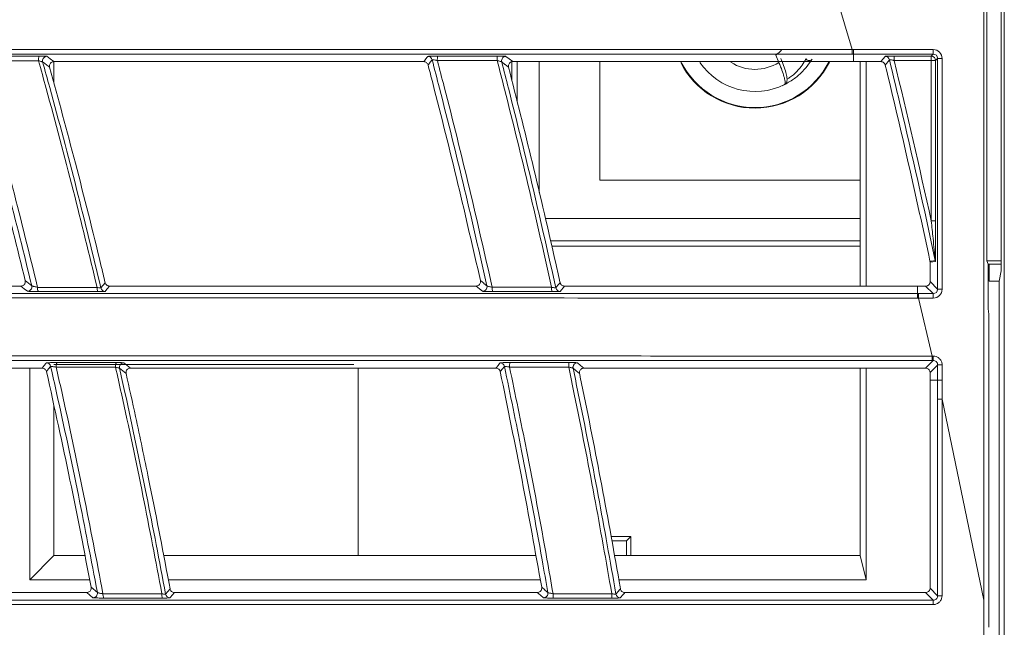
# Model space of a CAD drawing. Header units: millimetres. Extents: x 0 to 1118, y 0 to 864.
# Tile 419 of 512: x 589.93 to 601.04, y 432.57 to 439.42. Entities that reach past the tile are written whole.
import ezdxf

# ---------------------------------------------------------------- set-up
doc = ezdxf.new("R2010")
doc.units = ezdxf.units.MM

msp = doc.modelspace()

# ---------------------------------------------------------------- linework, layer by layer
at = {"color": 7, "linetype": 'Continuous', "lineweight": 15}
for p, q in [((601.0356, 431.5782), (601.0356, 445.9381)), ((600.8039, 445.71), (600.8039, 432.8719)), ((601.0016, 441.7333), (601.0016, 436.5833)), ((600.8388, 441.6192), (600.8388, 436.6978)), ((598.5271, 438.9489), (598.5146, 438.9791)), ((590.3165, 438.9429), (594.4881, 438.9428)), ((590.317, 438.6984), (590.317, 438.9429)), ((595.4799, 438.9407), (595.4799, 438.7356)), ((596.4732, 438.9428), (596.4732, 437.6061)), ((599.3585, 438.9427), (599.3331, 438.9427)), ((599.3585, 438.9427), (599.6443, 438.9427)), ((599.4107, 438.9427), (599.4107, 436.4134)), ((599.4763, 436.4134), (599.4763, 438.9427)), ((596.4732, 437.6061), (599.4107, 437.6061)), ((595.9321, 436.8625), (599.4107, 436.8625)), ((600.1984, 436.6833), (600.1973, 436.6937)), ((600.1984, 436.6833), (600.1984, 436.4634)), ((600.8388, 436.6978), (600.8519, 436.6585)), ((601.0016, 436.6978), (600.8388, 436.6978)), ((600.8519, 436.6585), (600.8519, 436.1585)), ((601.0016, 436.6585), (600.8519, 436.6585)), ((600.8651, 436.6585), (600.8651, 436.4696)), ((601.0016, 436.5833), (600.9789, 436.4696)), ((600.9789, 436.4696), (600.8651, 436.4696)), ((600.9789, 436.4696), (600.9789, 404.347)), ((589.9447, 436.4135), (585.7909, 436.4136)), ((595.0787, 436.4135), (590.9434, 436.4135)), ((600.0335, 436.4134), (600.0549, 436.4134)), ((600.1484, 436.4134), (600.0549, 436.4134)), ((600.0549, 436.3278), (600.0667, 436.3278)), ((600.8519, 436.1585), (600.8606, 436.0971)), ((600.8606, 436.0971), (600.8606, 432.5677)), ((593.6982, 435.5293), (590.317, 435.5293)), ((586.0472, 435.489), (590.1846, 435.4889)), ((590.044, 435.4889), (590.044, 433.1041)), ((591.1801, 435.4889), (595.3014, 435.4889)), ((593.7482, 435.4793), (593.7482, 433.3771)), ((599.4107, 435.4888), (599.4107, 433.3771)), ((599.4763, 433.1041), (599.4763, 435.4888)), ((600.1984, 435.3512), (600.1984, 435.4388)), ((590.317, 433.3771), (590.317, 435.0639)), ((596.5991, 433.5926), (596.8245, 433.5926)), ((596.6085, 433.5413), (596.7732, 433.5413)), ((596.7732, 433.5413), (596.8245, 433.5926)), ((596.7732, 433.3771), (596.7732, 433.5413)), ((596.8245, 433.3771), (596.8245, 433.5926)), ((590.317, 433.3771), (590.044, 433.1041)), ((590.6661, 433.3771), (590.317, 433.3771)), ((595.7522, 433.3771), (591.5537, 433.3771)), ((599.4107, 433.3771), (596.6383, 433.3771)), ((599.4107, 433.3771), (599.4763, 433.1041)), ((590.044, 433.1041), (590.72, 433.1041)), ((591.6071, 433.1041), (595.8023, 433.1041)), ((596.688, 433.1041), (599.4763, 433.1041)), ((590.6878, 432.9596), (586.5833, 432.9596)), ((595.7689, 432.9595), (591.6757, 432.9595)), ((600.1485, 432.9594), (596.7552, 432.9595))]:
    msp.add_line(p, q, dxfattribs=at)
at = {"color": 9, "linetype": 'Continuous', "lineweight": 0}
for p, q in [((599.3194, 439.0783), (599.1262, 439.7318)), ((598.4925, 438.9345), (598.4584, 439.0169)), ((599.3331, 439.0284), (599.3193, 439.0284)), ((599.3194, 439.0783), (599.3331, 439.0783)), ((599.3331, 439.0783), (600.2341, 439.0783)), ((599.3331, 439.0783), (599.3331, 439.0284)), ((599.3331, 439.0284), (599.3331, 438.9427)), ((600.2341, 439.0284), (599.3331, 439.0284)), ((599.7931, 439.0055), (600.2113, 439.0055)), ((599.7931, 438.9556), (599.7931, 439.0055)), ((600.2113, 439.0055), (600.2341, 439.0284)), ((600.2113, 439.0055), (600.2113, 438.9556)), ((600.2341, 439.0783), (600.2341, 439.0284)), ((600.284, 438.9784), (600.2612, 438.9556)), ((600.284, 436.3777), (600.284, 438.9784)), ((600.334, 438.9784), (600.284, 438.9784)), ((600.334, 438.9784), (600.334, 436.3777)), ((595.4801, 438.9407), (595.4801, 438.7349)), ((595.5413, 438.49), (595.5413, 438.9428)), ((595.7909, 438.9428), (595.7909, 437.4677)), ((599.6929, 438.9046), (599.7396, 438.964)), ((600.2113, 438.9556), (599.7931, 438.9556)), ((600.2113, 437.1476), (600.2113, 438.9556)), ((600.2612, 438.9556), (600.2113, 438.9556)), ((600.2612, 438.9556), (600.2612, 437.1476)), ((595.8595, 437.1735), (599.4107, 437.1735)), ((600.2612, 437.1476), (600.2113, 437.1476)), ((599.4107, 436.9238), (595.9178, 436.9238)), ((595.932, 436.8627), (599.4107, 436.8627)), ((590.8478, 436.3923), (590.895, 436.4516)), ((600.1984, 436.4634), (600.284, 436.3777)), ((596.0264, 436.3538), (596.0744, 436.4135)), ((600.0549, 436.3278), (600.0549, 436.4134)), ((600.0667, 436.3278), (600.2341, 436.3278)), ((600.2341, 436.3278), (600.1484, 436.4134)), ((600.2341, 436.2778), (600.2341, 436.3278)), ((600.334, 436.3777), (600.284, 436.3777)), ((600.2226, 435.6244), (600.0667, 436.2778)), ((600.2341, 436.2778), (600.0667, 436.2778)), ((600.2226, 435.6244), (600.2341, 435.6244)), ((600.2341, 435.5744), (600.2226, 435.5744)), ((600.2341, 435.6244), (600.2341, 435.5744)), ((600.284, 435.3512), (600.284, 435.5244)), ((600.334, 435.5244), (600.284, 435.5244)), ((600.334, 435.5244), (600.334, 435.3512)), ((600.284, 435.3512), (600.1984, 435.3512)), ((600.334, 435.3512), (600.284, 435.3512)), ((600.334, 435.3512), (600.334, 435.1383)), ((600.8038, 432.8719), (600.334, 435.1385)), ((590.8069, 432.9605), (590.7368, 433.0192))]:
    msp.add_line(p, q, dxfattribs=at)
at = {"color": 9, "linetype": 'Continuous', "lineweight": 0, "flags": 128}
for points in [[(590.2376, 439.0025), (590.2758, 438.9737), (590.3165, 438.9429)], [(594.4881, 438.9428), (594.4956, 438.9525), (594.5115, 438.9732), (594.5274, 438.9938), (594.5334, 439.0017)], [(595.4151, 439.0024), (595.4524, 438.9736), (595.4923, 438.9428)], [(599.6443, 438.9427), (599.6684, 438.9733), (599.691, 439.0022)], [(590.1898, 438.9391), (590.188, 438.9504), (590.1886, 438.9602)], [(594.582, 438.9644), (594.5593, 438.9349), (594.5441, 438.9152), (594.5366, 438.9053)], [(595.3668, 438.9399), (595.3653, 438.9512), (595.3654, 438.9566)], [(595.4438, 438.8806), (595.4053, 438.9103), (595.4042, 438.9111), (595.3668, 438.9399)], [(600.1973, 436.6937), (600.2008, 436.6941), (600.2148, 436.6955), (600.2568, 436.7)], [(600.2578, 436.6896), (600.229, 436.6865), (600.1984, 436.6833)], [(589.9931, 436.4757), (590.0301, 436.4464), (590.0315, 436.4452), (590.0671, 436.417)], [(595.1273, 436.4746), (595.1641, 436.445), (595.1654, 436.444), (595.2009, 436.4155)], [(595.9778, 436.393), (596.0017, 436.4227), (596.0176, 436.4424), (596.0257, 436.4525)], [(590.0181, 436.3553), (589.9826, 436.3835), (589.9447, 436.4135)], [(590.9434, 436.4135), (590.9191, 436.3829), (590.9027, 436.3623), (590.8961, 436.3539)], [(595.152, 436.3546), (595.1165, 436.3831), (595.0787, 436.4135)], [(590.1846, 435.4889), (590.2084, 435.5189), (590.2248, 435.5397), (590.2307, 435.5471)], [(591.1052, 435.5485), (591.1414, 435.5197), (591.1801, 435.4889)], [(595.3014, 435.4889), (595.3082, 435.4973), (595.3259, 435.5192), (595.3437, 435.5411), (595.349, 435.5477)], [(596.2207, 435.5485), (596.2563, 435.5196), (596.2942, 435.4888)], [(600.1485, 435.4888), (600.1519, 435.4923), (600.1659, 435.5062), (600.2217, 435.562), (600.2341, 435.5744)], [(590.2798, 435.5082), (590.2566, 435.4789), (590.2334, 435.4497)], [(591.0568, 435.4876), (591.0556, 435.4987), (591.0565, 435.5081)], [(591.1311, 435.4285), (591.094, 435.458), (591.093, 435.4588), (591.0568, 435.4876)], [(595.3981, 435.5081), (595.3742, 435.4785), (595.3573, 435.4576), (595.3504, 435.449)], [(596.172, 435.4883), (596.1709, 435.4993), (596.1713, 435.5041)], [(596.2452, 435.4289), (596.2086, 435.4586), (596.2076, 435.4595), (596.172, 435.4883)], [(600.284, 435.5244), (600.2805, 435.5209), (600.2666, 435.507), (600.2108, 435.4512), (600.1984, 435.4388)], [(600.284, 435.1387), (600.284, 435.2387), (600.284, 435.3512)], [(591.577, 432.9408), (591.6018, 432.9705), (591.6267, 433.0001)], [(595.818, 433.0183), (595.853, 432.9887), (595.8543, 432.9877), (595.8881, 432.9591)], [(596.6557, 432.9414), (596.6809, 432.9711), (596.6974, 432.9907), (596.706, 433.0008)], [(600.1985, 433.0094), (600.2412, 432.9666), (600.2426, 432.9653), (600.284, 432.9238)], [(590.7575, 432.9014), (590.7238, 432.9295), (590.6878, 432.9596)], [(591.6757, 432.9595), (591.65, 432.9289), (591.6329, 432.9084), (591.6258, 432.8999)], [(595.8386, 432.9006), (595.8049, 432.9291), (595.7689, 432.9595)], [(596.7552, 432.9595), (596.7465, 432.9492), (596.7293, 432.9288), (596.712, 432.9084), (596.7048, 432.8999)], [(600.2341, 432.8738), (600.1926, 432.9154), (600.1485, 432.9594)]]:
    msp.add_lwpolyline(points, dxfattribs=at)
at = {"color": 9, "linetype": 'Continuous', "lineweight": 0}
for centre, radius, start, end in [((590.2326, 438.9654), 0.0899, 153.67737, 188.17432), ((594.5336, 438.9517), 0.05, 14.72484, 90.14605), ((594.7868, 438.9665), 0.1457, 164.46442, 184.89693), ((595.4806, 438.9666), 0.1649, 166.36789, 184.30819), ((598.2232, 439.3558), 0.4125, 304.75443, 316.69801), ((598.8354, 438.9913), 0.0375, 203.24137, 327.98288), ((599.691, 438.9521), 0.05, 13.77678, 89.9379), ((600.2112, 438.9555), 0.05, 0.08716, 89.91284), ((598.2232, 439.3558), 0.5, 237.21093, 302.585), ((523.7232, 420.4083), 78.2983, 12.344464, 13.702432), ((600.2084, 436.6896), 0.0494, 359.93517, 12.08498), ((590.0184, 436.4054), 0.05, 269.72217, 13.44942), ((595.152, 436.4046), 0.0501, 269.90398, 12.4982), ((590.2076, 436.3883), 0.0755, 172.0521, 209.40744), ((590.8829, 436.3882), 0.0794, 172.37849, 207.87225), ((595.3936, 436.3882), 0.1331, 175.15017, 196.33527), ((596.0812, 436.3883), 0.1518, 175.71892, 194.30655), ((568.7902, 436.2935), 31.2647, 359.9713, 0.06287), ((590.231, 435.4971), 0.05, 12.83288, 90.32705), ((590.4263, 435.5115), 0.0843, 151.83767, 188.55406), ((591.0995, 435.5116), 0.088, 153.21919, 188.17249), ((595.3491, 435.4977), 0.05, 11.95706, 90.14788), ((595.5966, 435.5126), 0.141, 163.99458, 185.01557), ((596.2816, 435.5128), 0.159, 165.9015, 184.43573), ((590.7577, 432.9514), 0.05, 269.70228, 10.49218), ((590.9456, 432.9346), 0.0759, 171.94086, 209.524), ((591.6134, 432.9346), 0.0795, 172.24525, 208.05571), ((595.8387, 432.9507), 0.05, 269.88729, 9.75789), ((596.0773, 432.9344), 0.1314, 175.04693, 196.63477), ((596.7575, 432.9345), 0.149, 175.60871, 194.64601), ((599.2814, 432.8358), 0.9534, 359.29028, 2.28579), ((600.3224, 426.5704), 6.3536, 89.89039, 90.34613)]:
    msp.add_arc(centre, radius, start, end, dxfattribs=at)
at = {"color": 7, "linetype": 'Continuous', "lineweight": 15}
for centre, radius, start, end in [((590.238, 438.9524), 0.0501, 90.47345, 171.01715), ((595.4153, 438.9524), 0.05, 90.28565, 175.18242), ((598.2232, 439.3558), 0.9375, 206.69001, 333.50523), ((598.2232, 439.3558), 0.9309, 206.89799, 333.28858), ((598.2232, 439.3558), 0.75, 214.19369, 296.53092), ((523.7232, 420.4083), 78.1889, 12.021733, 13.68353), ((523.7232, 420.4083), 78.2483, 12.017147, 13.717745), ((590.8964, 436.4039), 0.05, 193.45643, 269.57575), ((596.0266, 436.4039), 0.05, 192.54637, 269.76197), ((591.1056, 435.4985), 0.05, 90.46775, 168.95563), ((596.221, 435.4984), 0.0501, 90.28892, 173.5218), ((591.6262, 432.95), 0.05, 190.53898, 269.56404), ((596.705, 432.9499), 0.05, 189.81156, 269.75715)]:
    msp.add_arc(centre, radius, start, end, dxfattribs=at)
at = {"color": 9, "linetype": 'Continuous', "lineweight": 0}
for centre, major_axis, ratio, start_param, end_param in [((600.2339, 438.9783), (-0.0708, -0.0708), 0.9987828, 2.3568035, 3.9263818), ((600.2339, 438.9783), (0.0355, 0.0355), 0.9963586, 5.4983961, 7.0679745), ((600.2339, 436.3779), (-0.0708, 0.0708), 0.9987828, 2.3568035, 3.9263818), ((600.2339, 436.3779), (0.0355, -0.0355), 0.9963586, 5.4983961, 7.0679745)]:
    msp.add_ellipse(centre, major_axis=major_axis, ratio=ratio, start_param=start_param, end_param=end_param, dxfattribs=at)
at = {"color": 7, "linetype": 'Continuous', "lineweight": 15}
msp.add_ellipse((600.1484, 436.4634), major_axis=(-0.0354, 0.0354), ratio=0.9987828, start_param=2.3568035, end_param=3.9263818, dxfattribs=at)
for points, knots in [([(578.1198, 439.0837), (579.6632, 439.0833), (582.7496, 439.0826), (586.9544, 439.0817), (590.6677, 439.0808), (593.872, 439.0799), (596.7609, 439.0793), (598.5792, 439.0783), (599.3193, 439.0783), (599.3193, 439.0783)], [0, 0, 0, 0, 0.2250351, 0.4500412, 0.5992357, 0.7485094, 0.8976285, 0.9999993, 1, 1, 1, 1]), ([(599.3193, 439.0284), (598.5783, 439.0283), (597.0306, 439.0283), (594.6823, 439.0283), (592.2733, 439.0283), (589.874, 439.0282), (586.6828, 439.0282), (582.7816, 439.0281), (579.5626, 439.028), (578.104, 439.028), (578.1039, 439.028)], [0, 0, 0, 0, 0.1024061, 0.2139044, 0.3254122, 0.4377224, 0.5500376, 0.7745903, 0.9999992, 1, 1, 1, 1]), ([(598.8672, 438.9714), (598.8651, 438.9679), (598.8559, 438.9525), (598.8201, 438.8976), (598.7459, 438.814), (598.6489, 438.7324), (598.569, 438.6915), (598.5288, 438.6709)], [0, 0, 0, 0, 0.074402, 0.3291797, 0.561807, 0.7797055, 1, 1, 1, 1]), ([(598.5843, 438.7457), (598.5942, 438.7511), (598.6381, 438.7752), (598.6993, 438.8338), (598.7624, 438.9091), (598.7916, 438.9592), (598.7992, 438.9733), (598.8009, 438.9765)], [0, 0, 0, 0, 0.0740188, 0.3281862, 0.6040977, 0.9101806, 1, 1, 1, 1]), ([(589.3561, 438.9062), (589.3745, 438.8409), (589.4997, 438.3948), (589.7182, 437.5862), (589.9031, 436.839), (589.9931, 436.4757)], [0, 0, 0, 0, 0.0809975, 0.5532288, 1, 1, 1, 1]), ([(590.3165, 438.9429), (590.3108, 438.9423), (590.2992, 438.9412), (590.2839, 438.9322), (590.2724, 438.919), (590.2663, 438.9029), (590.2659, 438.8894), (590.2677, 438.882), (590.2682, 438.88)], [0, 0, 0, 0, 0.1903273, 0.38073, 0.5693568, 0.7536836, 0.9336527, 1, 1, 1, 1]), ([(590.2682, 438.88), (590.3664, 438.5196), (590.5685, 437.7778), (590.7714, 436.9667), (590.8793, 436.517), (590.895, 436.4516)], [0, 0, 0, 0, 0.44678574, 0.91961334, 1, 1, 1, 1]), ([(594.5366, 438.9053), (594.5346, 438.9107), (594.5307, 438.9213), (594.5186, 438.9335), (594.504, 438.9414), (594.4932, 438.9424), (594.4881, 438.9428)], [0, 0, 0, 0, 0.2553644, 0.5106604, 0.7664787, 1, 1, 1, 1]), ([(594.5366, 438.9053), (594.554, 438.8384), (594.6703, 438.3914), (594.8729, 437.5825), (595.044, 436.8371), (595.1273, 436.4746)], [0, 0, 0, 0, 0.08290549, 0.55398399, 1, 1, 1, 1]), ([(595.4923, 438.9428), (595.4866, 438.9423), (595.4752, 438.9411), (595.4601, 438.9324), (595.4488, 438.9196), (595.4424, 438.9037), (595.4417, 438.8901), (595.4433, 438.8826), (595.4438, 438.8806)], [0, 0, 0, 0, 0.1874596, 0.3749227, 0.5615034, 0.7466, 0.9303561, 1, 1, 1, 1]), ([(595.4438, 438.8806), (595.5347, 438.5212), (595.7217, 437.7816), (595.9101, 436.9708), (596.0106, 436.5203), (596.0257, 436.4525)], [0, 0, 0, 0, 0.4454127, 0.9165683, 1, 1, 1, 1]), ([(595.4923, 438.9428), (596.1057, 438.9428), (597.3842, 438.9428), (598.6663, 438.9427), (599.3331, 438.9427)], [0, 0, 0, 0, 0.4798612, 1, 1, 1, 1]), ([(598.5582, 438.6855), (598.5591, 438.6857), (598.5668, 438.6877), (598.5764, 438.7001), (598.584, 438.7169), (598.587, 438.7437), (598.5816, 438.7856), (598.5616, 438.858), (598.5395, 438.9213), (598.5245, 438.9544), (598.522, 438.96)], [0, 0, 0, 0, 0.0099136, 0.0814779, 0.1503028, 0.2497524, 0.4790632, 0.71031, 0.9510759, 1, 1, 1, 1]), ([(599.6929, 438.9046), (599.691, 438.9099), (599.6873, 438.9206), (599.6754, 438.933), (599.6606, 438.9412), (599.6497, 438.9422), (599.6443, 438.9427)], [0, 0, 0, 0, 0.2532784, 0.5065063, 0.7596673, 1, 1, 1, 1]), ([(600.2612, 437.1476), (600.2612, 437.0808), (600.2611, 436.9694), (600.2604, 436.8412), (600.2597, 436.7661), (600.2593, 436.7298), (600.2588, 436.707), (600.2585, 436.6964), (600.2581, 436.6905), (600.2579, 436.6899), (600.2578, 436.6896)], [0, 0, 0, 0, 0.4146219, 0.6922222, 0.8018641, 0.8961472, 0.931196, 0.966473, 0.9837044, 1, 1, 1, 1]), ([(589.9447, 436.4135), (589.9504, 436.4141), (589.9617, 436.4153), (589.9767, 436.4241), (589.988, 436.4371), (589.9943, 436.4533), (589.9949, 436.4667), (589.9934, 436.474), (589.9931, 436.4757)], [0, 0, 0, 0, 0.1888687, 0.3776493, 0.5671763, 0.7558966, 0.942361, 1, 1, 1, 1]), ([(590.895, 436.4516), (590.8968, 436.4464), (590.9003, 436.4359), (590.9118, 436.4237), (590.9266, 436.4152), (590.9377, 436.4141), (590.9434, 436.4135)], [0, 0, 0, 0, 0.2463804, 0.4926621, 0.7405266, 1, 1, 1, 1]), ([(595.0787, 436.4135), (595.0843, 436.414), (595.0955, 436.4151), (595.1104, 436.4238), (595.1218, 436.4366), (595.1282, 436.4525), (595.129, 436.4658), (595.1276, 436.473), (595.1273, 436.4746)], [0, 0, 0, 0, 0.1883946, 0.3766232, 0.5653826, 0.7542124, 0.9427644, 1, 1, 1, 1]), ([(596.0257, 436.4525), (596.0274, 436.4471), (596.0309, 436.4365), (596.0425, 436.4239), (596.0573, 436.4152), (596.0686, 436.414), (596.0744, 436.4135)], [0, 0, 0, 0, 0.2477165, 0.4954993, 0.743472, 1, 1, 1, 1]), ([(577.5578, 436.3277), (577.5578, 436.3277), (578.9122, 436.3277), (582.2428, 436.3277), (586.3356, 436.3277), (590.0663, 436.3277), (593.2789, 436.3277), (596.6126, 436.3277), (598.877, 436.3278), (600.0549, 436.3278)], [0, 0, 0, 0, 0.0000006, 0.2115745, 0.4231265, 0.5643841, 0.705713, 0.8469098, 1, 1, 1, 1]), ([(590.8128, 436.3511), (590.7013, 436.3511), (590.4775, 436.3512), (590.254, 436.3512), (590.1418, 436.3512)], [0, 0, 0, 0, 0.49814376, 1, 1, 1, 1]), ([(600.0335, 436.4134), (599.3733, 436.4134), (598.0517, 436.4134), (596.7339, 436.4134), (596.0744, 436.4135)], [0, 0, 0, 0, 0.4995042, 1, 1, 1, 1]), ([(600.055, 436.2778), (598.8782, 436.2781), (596.8894, 436.2787), (594.1034, 436.2794), (591.6882, 436.2799), (589.2833, 436.2804), (586.105, 436.2811), (582.1755, 436.2818), (579.1101, 436.2825), (577.5746, 436.2828)], [0, 0, 0, 0, 0.15303734, 0.25862666, 0.36422336, 0.47051746, 0.57681526, 0.78801672, 1, 1, 1, 1]), ([(600.2226, 435.5744), (599.0905, 435.5744), (596.8261, 435.5744), (593.4631, 435.5743), (590.1437, 435.5743), (586.3654, 435.5742), (582.1896, 435.5742), (579.0138, 435.5741), (577.5578, 435.5741), (577.5578, 435.5741)], [0, 0, 0, 0, 0.14596908, 0.29198223, 0.43606566, 0.58016388, 0.79007138, 0.99999928, 1, 1, 1, 1]), ([(577.5747, 435.6289), (579.1059, 435.6287), (582.168, 435.6281), (586.3833, 435.6274), (590.1514, 435.6267), (593.4699, 435.626), (596.8293, 435.6254), (599.0919, 435.6244), (600.2226, 435.6244), (600.2226, 435.6244)], [0, 0, 0, 0, 0.2099608, 0.419901, 0.5640015, 0.7080872, 0.8540651, 0.9999994, 1, 1, 1, 1]), ([(590.2334, 435.4497), (590.2317, 435.455), (590.2282, 435.4657), (590.2167, 435.4783), (590.2018, 435.4872), (590.1904, 435.4883), (590.1846, 435.4889)], [0, 0, 0, 0, 0.2456728, 0.4912588, 0.7388261, 1, 1, 1, 1]), ([(590.2334, 435.4497), (590.3236, 435.0425), (590.5024, 434.2346), (590.6591, 433.4221), (590.7368, 433.0192)], [0, 0, 0, 0, 0.5040265, 1, 1, 1, 1]), ([(591.1801, 435.4889), (591.1743, 435.4884), (591.1627, 435.4872), (591.1474, 435.4782), (591.136, 435.4651), (591.1299, 435.449), (591.1296, 435.4363), (591.1309, 435.4297), (591.1311, 435.4285)], [0, 0, 0, 0, 0.19569307, 0.39142982, 0.58504139, 0.77415388, 0.95896211, 1, 1, 1, 1]), ([(591.1311, 435.4285), (591.1668, 435.2668), (591.2541, 434.8709), (591.4177, 434.0893), (591.5447, 433.441), (591.6216, 433.0273), (591.6267, 433.0001)], [0, 0, 0, 0, 0.2004031, 0.4907032, 0.9665527, 1, 1, 1, 1]), ([(595.3504, 435.449), (595.3487, 435.4544), (595.3453, 435.4652), (595.3338, 435.478), (595.3188, 435.4871), (595.3073, 435.4883), (595.3014, 435.4889)], [0, 0, 0, 0, 0.2463513, 0.4927246, 0.7395809, 1, 1, 1, 1]), ([(595.3504, 435.449), (595.4341, 435.0418), (595.6002, 434.2336), (595.7458, 433.4214), (595.818, 433.0183)], [0, 0, 0, 0, 0.5037512, 1, 1, 1, 1]), ([(596.2942, 435.4888), (596.2886, 435.4883), (596.2772, 435.4872), (596.2621, 435.4785), (596.2508, 435.4656), (596.2444, 435.4498), (596.2438, 435.437), (596.245, 435.4302), (596.2452, 435.4289)], [0, 0, 0, 0, 0.1924343, 0.3849922, 0.5765535, 0.7665028, 0.9551573, 1, 1, 1, 1]), ([(596.2452, 435.4289), (596.2481, 435.4152), (596.3301, 435.0188), (596.4847, 434.2386), (596.6297, 433.4418), (596.7012, 433.0289), (596.706, 433.0008)], [0, 0, 0, 0, 0.0170546, 0.4912702, 0.9654786, 1, 1, 1, 1]), ([(596.2942, 435.4888), (596.9351, 435.4888), (598.2179, 435.4888), (599.5046, 435.4888), (600.1485, 435.4888)], [0, 0, 0, 0, 0.49956482, 1, 1, 1, 1]), ([(600.1984, 435.4388), (600.1979, 435.4444), (600.1968, 435.4557), (600.1881, 435.4707), (600.1755, 435.4819), (600.1614, 435.4879), (600.1521, 435.4885), (600.1485, 435.4888)], [0, 0, 0, 0, 0.2147981, 0.4295719, 0.6442199, 0.8588047, 1, 1, 1, 1]), ([(600.1984, 435.3512), (600.1984, 435.1737), (600.1984, 434.7896), (600.1984, 434.199), (600.1985, 433.5959), (600.1985, 433.1994), (600.1985, 433.0094)], [0, 0, 0, 0, 0.2273739, 0.4920328, 0.756692, 1, 1, 1, 1]), ([(590.6878, 432.9596), (590.6935, 432.9601), (590.7048, 432.9613), (590.7198, 432.9701), (590.7312, 432.9831), (590.7375, 432.9993), (590.7381, 433.0118), (590.7369, 433.0183), (590.7368, 433.0192)], [0, 0, 0, 0, 0.1946675, 0.3892113, 0.5842899, 0.7781801, 0.9695981, 1, 1, 1, 1]), ([(591.6267, 433.0001), (591.6282, 432.9948), (591.6312, 432.9842), (591.6421, 432.9713), (591.6562, 432.9625), (591.6682, 432.9597), (591.6747, 432.9596), (591.6757, 432.9595)], [0, 0, 0, 0, 0.2370849, 0.4741047, 0.7126308, 0.9561438, 1, 1, 1, 1]), ([(595.7689, 432.9595), (595.7745, 432.9601), (595.7857, 432.9612), (595.8007, 432.9698), (595.812, 432.9826), (595.8185, 432.9985), (595.8192, 433.011), (595.8181, 433.0174), (595.818, 433.0183)], [0, 0, 0, 0, 0.1936429, 0.3872695, 0.5812656, 0.7753124, 0.9689375, 1, 1, 1, 1]), ([(596.706, 433.0008), (596.7075, 432.9954), (596.7105, 432.9846), (596.7214, 432.9714), (596.7357, 432.9624), (596.7477, 432.9596), (596.7543, 432.9595), (596.7552, 432.9595)], [0, 0, 0, 0, 0.2391746, 0.4782883, 0.7177549, 0.9587277, 1, 1, 1, 1]), ([(600.1485, 432.9594), (600.1541, 432.96), (600.1653, 432.9611), (600.1803, 432.9697), (600.1916, 432.9824), (600.1976, 432.9965), (600.1982, 433.0057), (600.1985, 433.0094)], [0, 0, 0, 0, 0.214641, 0.4292153, 0.6437933, 0.8583989, 1, 1, 1, 1]), ([(576.8593, 432.8738), (576.8593, 432.8738), (578.3127, 432.8738), (581.4506, 432.8738), (585.3173, 432.8738), (588.4797, 432.8738), (590.8676, 432.8738), (593.2781, 432.8738), (595.6468, 432.8738), (597.9666, 432.8738), (599.4777, 432.8738), (600.2341, 432.8738)], [0, 0, 0, 0, 0.0000007, 0.2024422, 0.4055874, 0.5068399, 0.6080895, 0.7098938, 0.8116922, 0.9057421, 1, 1, 1, 1]), ([(591.5432, 432.8972), (591.4322, 432.8972), (591.2108, 432.8972), (590.9898, 432.8972), (590.8795, 432.8972)], [0, 0, 0, 0, 0.5014075, 1, 1, 1, 1]), ([(600.8039, 432.8719), (600.8039, 431.0766), (600.8036, 422.7677), (600.8038, 414.4587), (600.804, 407.945)], [0, 0, 0, 0, 0.2160676, 1, 1, 1, 1]), ([(600.2348, 432.824), (599.4809, 432.8241), (597.9714, 432.8245), (595.6583, 432.8249), (593.299, 432.8253), (590.8949, 432.8257), (588.5032, 432.8261), (585.344, 432.8266), (581.4403, 432.8273), (578.4, 432.8278), (576.8772, 432.828)], [0, 0, 0, 0, 0.0940133, 0.1882532, 0.2894724, 0.3906979, 0.4925238, 0.5943529, 0.7968095, 1, 1, 1, 1])]:
    msp.add_open_spline(points, degree=3, knots=knots, dxfattribs=at)
at = {"color": 9, "linetype": 'Continuous', "lineweight": 0}
for points, knots in [([(589.4744, 439.0052), (589.5795, 439.0052), (589.8052, 439.0052), (590.0312, 439.0052), (590.152, 439.0053)], [0, 0, 0, 0, 0.4655804, 1, 1, 1, 1]), ([(590.2376, 439.0025), (590.2362, 439.0028), (590.2331, 439.0036), (590.2145, 439.0045), (590.1868, 439.0051), (590.1636, 439.0052), (590.152, 439.0053)], [0, 0, 0, 0, 0.2253186, 0.48002, 0.7400954, 1, 1, 1, 1]), ([(594.6465, 439.0055), (594.6352, 439.0054), (594.6125, 439.0054), (594.5807, 439.0048), (594.5552, 439.0039), (594.5376, 439.0029), (594.5348, 439.0021), (594.5334, 439.0017)], [0, 0, 0, 0, 0.2022883, 0.4069962, 0.6060534, 0.8030074, 1, 1, 1, 1]), ([(594.6465, 439.0055), (594.7528, 439.0055), (594.9774, 439.0055), (595.2021, 439.0055), (595.3204, 439.0055)], [0, 0, 0, 0, 0.4736803, 1, 1, 1, 1]), ([(595.4151, 439.0024), (595.4149, 439.0025), (595.4141, 439.003), (595.4067, 439.0038), (595.3856, 439.0047), (595.3557, 439.0054), (595.3321, 439.0055), (595.3204, 439.0055)], [0, 0, 0, 0, 0.0424505, 0.2746448, 0.5141571, 0.7571269, 1, 1, 1, 1]), ([(599.3194, 439.0783), (599.3194, 439.0719), (599.3194, 439.0591), (599.3194, 439.0428), (599.3194, 439.0312), (599.3194, 439.0293), (599.3194, 439.0284)], [0, 0, 0, 0, 0.2500025, 0.4999431, 0.7499503, 1, 1, 1, 1]), ([(599.7931, 439.0055), (599.7855, 439.0055), (599.7667, 439.0055), (599.7384, 439.0051), (599.7128, 439.0043), (599.6952, 439.0033), (599.6924, 439.0025), (599.691, 439.0022)], [0, 0, 0, 0, 0.1456972, 0.3642279, 0.5773541, 0.7886333, 1, 1, 1, 1]), ([(590.0671, 436.417), (589.9778, 436.7794), (589.7938, 437.5259), (589.566, 438.3738), (589.4295, 438.8596), (589.4, 438.9647)], [0, 0, 0, 0, 0.4251658, 0.8757072, 1, 1, 1, 1]), ([(590.1436, 438.9526), (590.0227, 438.9525), (589.7965, 438.9525), (589.5707, 438.9524), (589.4655, 438.9524)], [0, 0, 0, 0, 0.5344264, 1, 1, 1, 1]), ([(589.4655, 438.9524), (589.4923, 438.8568), (589.626, 438.3801), (589.8544, 437.5303), (590.0409, 436.7723), (590.1328, 436.3987)], [0, 0, 0, 0, 0.11279841, 0.56273339, 1, 1, 1, 1]), ([(590.8043, 436.3988), (590.7153, 436.7643), (590.5327, 437.5142), (590.3069, 438.3642), (590.1724, 438.849), (590.1436, 438.9526)], [0, 0, 0, 0, 0.4278094, 0.8777497, 1, 1, 1, 1]), ([(590.1898, 438.9391), (590.189, 438.9396), (590.1872, 438.9407), (590.177, 438.9439), (590.162, 438.9481), (590.1498, 438.9511), (590.1436, 438.9526)], [0, 0, 0, 0, 0.2157189, 0.4662542, 0.7303304, 1, 1, 1, 1]), ([(590.1898, 438.9391), (590.2163, 438.8435), (590.3486, 438.3665), (590.5737, 437.5189), (590.7575, 436.7633), (590.8478, 436.3923)], [0, 0, 0, 0, 0.1130975, 0.5645763, 1, 1, 1, 1]), ([(590.2682, 438.88), (590.2551, 438.8898), (590.2416, 438.9), (590.2156, 438.9196), (590.2025, 438.9295), (590.1898, 438.9391)], [0, 0, 0, 0, 0.4999998, 0.5132868, 1, 1, 1, 1]), ([(594.6417, 438.954), (594.6357, 438.9554), (594.6238, 438.958), (594.607, 438.9614), (594.5935, 438.9638), (594.5841, 438.965), (594.5827, 438.9646), (594.582, 438.9644)], [0, 0, 0, 0, 0.2108075, 0.420847, 0.6196279, 0.8111901, 1, 1, 1, 1]), ([(595.2009, 436.4155), (595.1182, 436.7772), (594.9479, 437.5219), (594.7366, 438.3704), (594.6098, 438.8575), (594.582, 438.9644)], [0, 0, 0, 0, 0.4243949, 0.8736395, 1, 1, 1, 1]), ([(595.3162, 438.9542), (595.1978, 438.9542), (594.9729, 438.9541), (594.7481, 438.9541), (594.6417, 438.954)], [0, 0, 0, 0, 0.5263177, 1, 1, 1, 1]), ([(594.6417, 438.954), (594.6674, 438.8552), (594.792, 438.3759), (595.0039, 437.5256), (595.1762, 436.7709), (595.2611, 436.3995)], [0, 0, 0, 0, 0.1165479, 0.5651871, 1, 1, 1, 1]), ([(595.9298, 436.3996), (595.8476, 436.763), (595.6789, 437.5092), (595.4693, 438.3597), (595.3438, 438.847), (595.3162, 438.9542)], [0, 0, 0, 0, 0.4254217, 0.8735281, 1, 1, 1, 1]), ([(595.3668, 438.9399), (595.3668, 438.94), (595.3662, 438.9406), (595.3621, 438.9423), (595.3507, 438.9457), (595.3348, 438.9499), (595.3224, 438.9528), (595.3162, 438.9542)], [0, 0, 0, 0, 0.0404841, 0.2642484, 0.5015315, 0.7489055, 1, 1, 1, 1]), ([(595.3668, 438.9399), (595.3922, 438.8411), (595.5155, 438.362), (595.7244, 437.5142), (595.8944, 436.7621), (595.9778, 436.393)], [0, 0, 0, 0, 0.11686787, 0.56663289, 1, 1, 1, 1]), ([(598.5582, 438.6848), (598.5611, 438.6894), (598.5669, 438.6986), (598.5602, 438.7446), (598.5424, 438.8082), (598.518, 438.8755), (598.4996, 438.9182), (598.4925, 438.9345)], [0, 0, 0, 0, 0.2160107, 0.431832, 0.6485521, 0.8658389, 1, 1, 1, 1]), ([(599.7931, 438.9556), (599.7891, 438.9564), (599.7793, 438.9585), (599.7645, 438.9614), (599.751, 438.9636), (599.7416, 438.9647), (599.7403, 438.9643), (599.7396, 438.964)], [0, 0, 0, 0, 0.151557, 0.3759226, 0.5893424, 0.7958504, 1, 1, 1, 1]), ([(600.2113, 437.1476), (600.2182, 437.0824), (600.2297, 436.9739), (600.2425, 436.8488), (600.2499, 436.7753), (600.2533, 436.74), (600.2554, 436.7177), (600.2563, 436.7073), (600.2567, 436.7019), (600.2568, 436.7002), (600.2568, 436.7), (600.2568, 436.7)], [0, 0, 0, 0, 0.4293164, 0.7145141, 0.8252688, 0.9175918, 0.9499017, 0.9791794, 0.9908934, 0.9957503, 1, 1, 1, 1]), ([(590.1328, 436.3987), (590.1265, 436.4001), (590.1139, 436.4029), (590.0957, 436.4075), (590.0807, 436.4116), (590.07, 436.4151), (590.068, 436.4164), (590.0671, 436.417)], [0, 0, 0, 0, 0.2075738, 0.4152305, 0.6197033, 0.8151413, 1, 1, 1, 1]), ([(595.2611, 436.3995), (595.2548, 436.4008), (595.2424, 436.4034), (595.2251, 436.4075), (595.2113, 436.4113), (595.2029, 436.414), (595.2015, 436.415), (595.2009, 436.4155)], [0, 0, 0, 0, 0.21753736, 0.43441135, 0.64713809, 0.85101812, 1, 1, 1, 1]), ([(590.0181, 436.3553), (590.0196, 436.3549), (590.0211, 436.3545), (590.0299, 436.3538), (590.0429, 436.3529), (590.0714, 436.352), (590.106, 436.3513), (590.1299, 436.3512), (590.1418, 436.3512)], [0, 0, 0, 0, 0.1889701, 0.1931935, 0.3921061, 0.5947606, 0.7973815, 1, 1, 1, 1]), ([(590.1328, 436.3987), (590.2451, 436.3987), (590.4687, 436.3987), (590.6927, 436.3988), (590.8043, 436.3988)], [0, 0, 0, 0, 0.5018539, 1, 1, 1, 1]), ([(590.8478, 436.3923), (590.8471, 436.3921), (590.8457, 436.3916), (590.8364, 436.3927), (590.8225, 436.395), (590.8106, 436.3975), (590.8043, 436.3988)], [0, 0, 0, 0, 0.2338, 0.4702783, 0.7143399, 1, 1, 1, 1]), ([(590.8128, 436.3511), (590.814, 436.3511), (590.8263, 436.3511), (590.8487, 436.3513), (590.8743, 436.3519), (590.8919, 436.3528), (590.8947, 436.3535), (590.8961, 436.3539)], [0, 0, 0, 0, 0.0282561, 0.2767049, 0.5191247, 0.7595533, 1, 1, 1, 1]), ([(595.152, 436.3546), (595.153, 436.3543), (595.1555, 436.3536), (595.171, 436.3525), (595.1971, 436.3516), (595.2303, 436.3509), (595.2541, 436.3508), (595.266, 436.3508)], [0, 0, 0, 0, 0.1548392, 0.3628656, 0.5748319, 0.7874378, 1, 1, 1, 1]), ([(595.2611, 436.3995), (595.3743, 436.3995), (595.5971, 436.3995), (595.8201, 436.3996), (595.9298, 436.3996)], [0, 0, 0, 0, 0.508262, 1, 1, 1, 1]), ([(595.9341, 436.3508), (595.8245, 436.3508), (595.6017, 436.3508), (595.3791, 436.3508), (595.266, 436.3508)], [0, 0, 0, 0, 0.4917299, 1, 1, 1, 1]), ([(595.9778, 436.393), (595.9771, 436.3928), (595.9757, 436.3923), (595.9664, 436.3932), (595.953, 436.3952), (595.94, 436.3976), (595.932, 436.3992), (595.9298, 436.3996)], [0, 0, 0, 0, 0.2202705, 0.4425086, 0.6709247, 0.9092688, 1, 1, 1, 1]), ([(595.9341, 436.3508), (595.9383, 436.3508), (595.9537, 436.3508), (595.9789, 436.3511), (596.0045, 436.3517), (596.0222, 436.3527), (596.025, 436.3534), (596.0264, 436.3538)], [0, 0, 0, 0, 0.0875081, 0.3200114, 0.5477042, 0.773824, 1, 1, 1, 1]), ([(600.0667, 436.2778), (600.0667, 436.2842), (600.0667, 436.297), (600.0667, 436.3133), (600.0667, 436.3249), (600.0667, 436.3268), (600.0667, 436.3278)], [0, 0, 0, 0, 0.2500025, 0.4999431, 0.7499503, 1, 1, 1, 1]), ([(600.0667, 436.2778), (600.0667, 436.2778), (600.0628, 436.2778), (600.0589, 436.2778), (600.055, 436.2778)], [0, 0, 0, 0, 0.001265, 1, 1, 1, 1]), ([(590.3521, 435.5512), (590.3498, 435.5512), (590.3361, 435.5512), (590.3104, 435.551), (590.2783, 435.5504), (590.2527, 435.5494), (590.2349, 435.5483), (590.2321, 435.5475), (590.2307, 435.5471)], [0, 0, 0, 0, 0.0401947, 0.2386187, 0.4326382, 0.6226595, 0.8112961, 1, 1, 1, 1]), ([(590.3521, 435.5512), (590.4567, 435.5512), (590.6795, 435.5513), (590.9026, 435.5513), (591.0209, 435.5513)], [0, 0, 0, 0, 0.4695675, 1, 1, 1, 1]), ([(591.1052, 435.5485), (591.1037, 435.5489), (591.1006, 435.5496), (591.0821, 435.5505), (591.0549, 435.5512), (591.0322, 435.5512), (591.0209, 435.5513)], [0, 0, 0, 0, 0.2339265, 0.4872144, 0.7436663, 1, 1, 1, 1]), ([(595.4611, 435.5515), (595.4503, 435.5515), (595.4281, 435.5514), (595.3967, 435.5508), (595.371, 435.55), (595.3532, 435.5489), (595.3504, 435.5481), (595.349, 435.5477)], [0, 0, 0, 0, 0.1949345, 0.3995365, 0.6005282, 0.8002516, 1, 1, 1, 1]), ([(595.4611, 435.5515), (595.567, 435.5515), (595.789, 435.5515), (596.0112, 435.5515), (596.1274, 435.5515)], [0, 0, 0, 0, 0.4771977, 1, 1, 1, 1]), ([(596.2207, 435.5485), (596.2206, 435.5486), (596.2197, 435.549), (596.2122, 435.5499), (596.1914, 435.5508), (596.162, 435.5514), (596.1389, 435.5515), (596.1274, 435.5515)], [0, 0, 0, 0, 0.0489217, 0.2822555, 0.5201712, 0.7600805, 1, 1, 1, 1]), ([(600.2226, 435.6244), (600.2226, 435.618), (600.2226, 435.6052), (600.2226, 435.5889), (600.2226, 435.5772), (600.2226, 435.5753), (600.2226, 435.5744)], [0, 0, 0, 0, 0.2500018, 0.4999417, 0.7499483, 1, 1, 1, 1]), ([(600.334, 435.5244), (600.3335, 435.5318), (600.3323, 435.5504), (600.3203, 435.5785), (600.2977, 435.6038), (600.2678, 435.6211), (600.2453, 435.6233), (600.2341, 435.6244)], [0, 0, 0, 0, 0.1413065, 0.3558773, 0.5704944, 0.7852666, 1, 1, 1, 1]), ([(600.2341, 435.5744), (600.2397, 435.5739), (600.2509, 435.5728), (600.2659, 435.5642), (600.2772, 435.5515), (600.2832, 435.5374), (600.2838, 435.5281), (600.284, 435.5244)], [0, 0, 0, 0, 0.2148803, 0.4295179, 0.6440375, 0.8585876, 1, 1, 1, 1]), ([(590.343, 435.4989), (590.3418, 435.4992), (590.3347, 435.5006), (590.3213, 435.5032), (590.3046, 435.506), (590.2912, 435.5079), (590.2819, 435.5088), (590.2805, 435.5084), (590.2798, 435.5082)], [0, 0, 0, 0, 0.0415382, 0.2460687, 0.4435614, 0.6329894, 0.8174199, 1, 1, 1, 1]), ([(590.8069, 432.9605), (590.7367, 433.326), (590.5923, 434.0778), (590.411, 434.926), (590.3022, 435.4089), (590.2798, 435.5082)], [0, 0, 0, 0, 0.4291597, 0.8826643, 1, 1, 1, 1]), ([(591.0123, 435.4991), (590.8939, 435.4991), (590.6707, 435.499), (590.4477, 435.499), (590.343, 435.4989)], [0, 0, 0, 0, 0.5304326, 1, 1, 1, 1]), ([(590.343, 435.4989), (590.3637, 435.4071), (590.4708, 434.9313), (590.6526, 434.0812), (590.7986, 433.3199), (590.8704, 432.9452)], [0, 0, 0, 0, 0.1082736, 0.5611463, 1, 1, 1, 1]), ([(591.5346, 432.9453), (591.4647, 433.3135), (591.3214, 434.0682), (591.1417, 434.9184), (591.0342, 435.4008), (591.0123, 435.4991)], [0, 0, 0, 0, 0.431258, 0.8840979, 1, 1, 1, 1]), ([(591.0568, 435.4876), (591.056, 435.4881), (591.0542, 435.4891), (591.0443, 435.492), (591.03, 435.4954), (591.0183, 435.4979), (591.0123, 435.4991)], [0, 0, 0, 0, 0.2271673, 0.4778549, 0.7370799, 1, 1, 1, 1]), ([(591.0568, 435.4876), (591.0772, 435.396), (591.1831, 434.9201), (591.3624, 434.0723), (591.5063, 433.3131), (591.577, 432.9408)], [0, 0, 0, 0, 0.108309, 0.5626838, 1, 1, 1, 1]), ([(595.4561, 435.5003), (595.4505, 435.5014), (595.4391, 435.5035), (595.4228, 435.5061), (595.4094, 435.5079), (595.4002, 435.5087), (595.3988, 435.5083), (595.3981, 435.5081)], [0, 0, 0, 0, 0.2007285, 0.408986, 0.6096943, 0.8056812, 1, 1, 1, 1]), ([(595.8881, 432.9591), (595.8666, 433.0815), (595.7729, 433.6151), (595.6134, 434.4656), (595.4635, 435.1912), (595.3981, 435.5081)], [0, 0, 0, 0, 0.1436316, 0.6261046, 1, 1, 1, 1]), ([(596.1231, 435.5005), (596.0068, 435.5005), (595.7844, 435.5004), (595.5622, 435.5003), (595.4561, 435.5003)], [0, 0, 0, 0, 0.5228145, 1, 1, 1, 1]), ([(595.4561, 435.5003), (595.5203, 435.1897), (595.6688, 434.4699), (595.8286, 433.6176), (595.9236, 433.0759), (595.9465, 432.9458)], [0, 0, 0, 0, 0.3658061, 0.8476141, 1, 1, 1, 1]), ([(596.609, 432.9459), (596.5443, 433.3121), (596.4116, 434.0634), (596.2445, 434.914), (596.1442, 435.3987), (596.1231, 435.5005)], [0, 0, 0, 0, 0.4290411, 0.8800764, 1, 1, 1, 1]), ([(596.172, 435.4883), (596.1719, 435.4884), (596.1714, 435.4889), (596.1673, 435.4905), (596.1563, 435.4934), (596.141, 435.4969), (596.1291, 435.4993), (596.1231, 435.5005)], [0, 0, 0, 0, 0.0473774, 0.2751249, 0.5117845, 0.7547723, 1, 1, 1, 1]), ([(596.172, 435.4883), (596.1916, 435.3936), (596.2904, 434.9157), (596.457, 434.0676), (596.5904, 433.3119), (596.6557, 432.9414)], [0, 0, 0, 0, 0.1119663, 0.5646547, 1, 1, 1, 1]), ([(600.284, 432.9238), (600.284, 433.1132), (600.284, 433.5091), (600.284, 434.2474), (600.284, 434.7963), (600.284, 435.1387)], [0, 0, 0, 0, 0.2564477, 0.5362696, 1, 1, 1, 1]), ([(600.334, 435.1387), (600.3276, 435.1387), (600.3148, 435.1387), (600.2985, 435.1387), (600.2869, 435.1387), (600.285, 435.1387), (600.284, 435.1387)], [0, 0, 0, 0, 0.2500059, 0.4999703, 0.749925, 1, 1, 1, 1]), ([(600.334, 435.1387), (600.334, 435.1387), (600.334, 434.7963), (600.3343, 434.2474), (600.3344, 433.5092), (600.3345, 433.1133), (600.3346, 432.9239)], [0, 0, 0, 0, 0.0000067, 0.4637274, 0.7435499, 1, 1, 1, 1]), ([(590.7575, 432.9014), (590.7575, 432.9013), (590.7581, 432.9009), (590.7635, 432.9001), (590.7826, 432.8989), (590.8107, 432.898), (590.8446, 432.8973), (590.8679, 432.8973), (590.8795, 432.8972)], [0, 0, 0, 0, 0.0088612, 0.2031329, 0.4009633, 0.6007971, 0.8004042, 1, 1, 1, 1]), ([(590.8704, 432.9452), (590.8644, 432.9463), (590.8523, 432.9485), (590.8348, 432.9522), (590.8204, 432.9557), (590.8098, 432.9587), (590.8079, 432.9599), (590.8069, 432.9605)], [0, 0, 0, 0, 0.20252943, 0.40536474, 0.60656514, 0.80245509, 1, 1, 1, 1]), ([(590.8704, 432.9452), (590.9807, 432.9453), (591.202, 432.9453), (591.4235, 432.9453), (591.5346, 432.9453)], [0, 0, 0, 0, 0.4985881, 1, 1, 1, 1]), ([(591.577, 432.9408), (591.5763, 432.9406), (591.5749, 432.94), (591.5657, 432.9407), (591.5521, 432.9424), (591.5406, 432.9443), (591.5346, 432.9453)], [0, 0, 0, 0, 0.2397674, 0.4808614, 0.7267795, 1, 1, 1, 1]), ([(591.5432, 432.8972), (591.5441, 432.8972), (591.5559, 432.8972), (591.578, 432.8973), (591.6037, 432.8979), (591.6216, 432.8988), (591.6244, 432.8996), (591.6258, 432.8999)], [0, 0, 0, 0, 0.01911997, 0.26761861, 0.51248281, 0.75621857, 1, 1, 1, 1]), ([(595.8386, 432.9006), (595.8398, 432.9003), (595.8423, 432.8996), (595.8581, 432.8985), (595.8839, 432.8976), (595.9165, 432.897), (595.9398, 432.8969), (595.9515, 432.8968)], [0, 0, 0, 0, 0.1638347, 0.371159, 0.5806778, 0.7903189, 1, 1, 1, 1]), ([(595.9465, 432.9458), (595.9405, 432.9468), (595.9285, 432.9488), (595.9117, 432.9522), (595.8984, 432.9553), (595.89, 432.9578), (595.8887, 432.9587), (595.8881, 432.9591)], [0, 0, 0, 0, 0.2125436, 0.4249513, 0.6352048, 0.8400853, 1, 1, 1, 1]), ([(595.9465, 432.9458), (596.0579, 432.9458), (596.2786, 432.9458), (596.4996, 432.9459), (596.609, 432.9459)], [0, 0, 0, 0, 0.5048845, 1, 1, 1, 1]), ([(596.6134, 432.8968), (596.5041, 432.8968), (596.2833, 432.8968), (596.0628, 432.8968), (595.9515, 432.8968)], [0, 0, 0, 0, 0.4951166, 1, 1, 1, 1]), ([(596.6557, 432.9414), (596.655, 432.9411), (596.6536, 432.9405), (596.6445, 432.9411), (596.6312, 432.9425), (596.6185, 432.9443), (596.6109, 432.9456), (596.609, 432.9459)], [0, 0, 0, 0, 0.2255451, 0.4521743, 0.6825208, 0.9190964, 1, 1, 1, 1]), ([(596.6134, 432.8968), (596.6171, 432.8968), (596.632, 432.8968), (596.6569, 432.8971), (596.6827, 432.8978), (596.7006, 432.8987), (596.7034, 432.8995), (596.7048, 432.8999)], [0, 0, 0, 0, 0.079, 0.3118264, 0.5417663, 0.7708832, 1, 1, 1, 1]), ([(600.284, 432.9238), (600.2835, 432.9182), (600.2824, 432.907), (600.2738, 432.8919), (600.2611, 432.8806), (600.247, 432.8747), (600.2378, 432.8741), (600.2341, 432.8738)], [0, 0, 0, 0, 0.2150761, 0.4299554, 0.6445497, 0.8590305, 1, 1, 1, 1]), ([(600.2348, 432.824), (600.2421, 432.8245), (600.2606, 432.8257), (600.2887, 432.8376), (600.314, 432.8602), (600.3313, 432.8902), (600.3335, 432.9127), (600.3346, 432.9239)], [0, 0, 0, 0, 0.1409383, 0.3554467, 0.5701253, 0.7850138, 1, 1, 1, 1])]:
    msp.add_open_spline(points, degree=3, knots=knots, dxfattribs=at)

doc.saveas('drawing.dxf')
